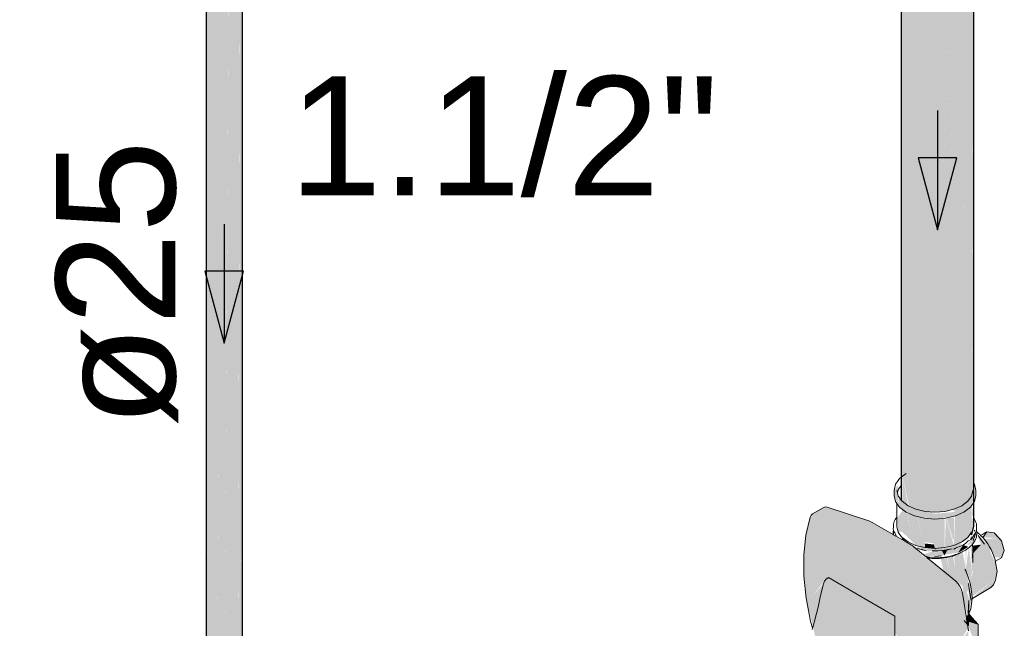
# Model space of a CAD drawing. Header units: millimetres. Extents: x 567 to 934, y -1 to 364.
# Tile 809 of 1056: x 776.22 to 777.87, y 131.7 to 132.72. Entities that reach past the tile are written whole.
import ezdxf

# ---------------------------------------------------------------- set-up
doc = ezdxf.new("R2010")
doc.units = ezdxf.units.MM
doc.header["$MEASUREMENT"] = 0
doc.linetypes.add('NULL', pattern=[0])
for name, color, linetype, lineweight in [('AF-Condutos', 140, 'Continuous', 25), ('AF-Registro', 253, 'Continuous', 18), ('AF-Sentido conduto', 140, 'Continuous', 30), ('AF-Textos conduto', 7, 'Continuous', 9), ('Textos', 7, 'Continuous', 9)]:
    doc.layers.add(name, color=color, linetype=linetype, lineweight=lineweight)
doc.styles.add('Arial', font='arial.ttf')

msp = doc.modelspace()

# ---------------------------------------------------------------- hatches: boundary and pattern name
at = {"layer": 'AF-Condutos', "linetype": 'Continuous'}
for points in [[(776.5931, 131.1729), (776.5931, 133.3953), (776.5911, 131.1746)], [(776.5322, 131.1491), (776.5329, 133.381), (776.5322, 133.3815)], [(776.5323, 131.171), (776.5329, 131.1418), (776.5329, 133.3898)], [(776.5329, 133.38), (776.5329, 131.1418), (776.5387, 133.3767)], [(776.5387, 131.1352), (776.5486, 131.1306), (776.5389, 131.175), (776.5387, 133.3832), (776.533, 131.1745)], [(776.5387, 133.3763), (776.5389, 131.175), (776.5486, 133.373)], [(776.5486, 131.1306), (776.5488, 131.1757), (776.5486, 133.3786), (776.5389, 131.175)], [(776.5486, 131.1306), (776.5735, 131.1299), (776.5737, 131.1759), (776.5735, 133.3779), (776.5612, 131.1769), (776.5609, 133.3767)], [(776.5735, 133.3729), (776.5737, 131.1759), (776.5841, 133.3755)], [(776.5843, 131.1738), (776.5841, 133.3819), (776.5737, 131.1794), (776.5841, 131.1339), (776.5911, 131.14), (776.5911, 133.388)], [(776.591, 133.3789), (776.5841, 133.3759), (776.5843, 131.1747)], [(776.5911, 131.14), (776.593, 133.3808), (776.5911, 133.3793)], [(776.5486, 133.3732), (776.5488, 131.1757), (776.5609, 133.371)], [(776.5734, 133.3713), (776.5609, 133.3722), (776.5612, 131.1767)], [(777.8194, 131.8878), (777.8194, 133.0437), (777.8159, 131.9986), (777.8154, 133.0292), (777.8023, 131.9112), (777.8136, 131.9226), (777.8186, 131.9136), (777.8155, 131.8948)], [(777.6978, 131.918), (777.6978, 131.959), (777.6977, 133.0188)], [(777.6977, 133.018), (777.6978, 131.959), (777.6991, 133.0178)], [(777.6991, 131.9163), (777.6991, 133.0178), (777.6978, 131.959)], [(777.6995, 131.916), (777.709, 131.9088), (777.7, 131.9587), (777.6991, 133.0178), (777.6994, 131.9582)], [(777.6994, 131.9161), (777.6991, 133.0178), (777.6991, 131.958)], [(777.6991, 133.0154), (777.7, 131.9587), (777.7105, 133.0092)], [(777.7106, 131.9076), (777.7106, 133.0196), (777.7, 131.9587)], [(777.7106, 133.0196), (777.7106, 131.9081), (777.7115, 131.9077)], [(777.8015, 131.9107), (777.8015, 133.0169), (777.7813, 131.9019)], [(777.8023, 131.9112), (777.8153, 133.0172), (777.8015, 133.0111)], [(777.8159, 131.9986), (777.8193, 133.0269), (777.8154, 133.0215)], [(777.7106, 133.0082), (777.7115, 131.903), (777.7303, 133.0016)], [(777.7304, 131.901), (777.7304, 133.0104), (777.7116, 131.9077)], [(777.7304, 133.0104), (777.7304, 131.901), (777.7316, 131.9008)], [(777.7304, 133.0024), (777.7316, 131.896), (777.7549, 133.0005)], [(777.7562, 131.8982), (777.755, 133.0065), (777.7317, 131.9007)], [(777.7562, 131.8935), (777.78, 133.0024), (777.755, 133.0005)], [(777.7802, 133.0088), (777.7563, 131.8982), (777.7637, 131.8988)], [(777.7802, 133.0088), (777.7637, 131.8977), (777.7812, 131.9019)], [(777.8014, 133.0111), (777.7802, 133.0036), (777.7812, 131.8971)], [(777.8015, 133.0021), (777.8015, 131.9107), (777.8018, 131.9108)], [(777.8015, 133.0021), (777.8018, 131.9108), (777.8023, 131.9112)], [(777.8154, 131.8605), (777.8154, 131.904), (777.8049, 131.8946), (777.8023, 131.8692)], [(777.816, 131.8921), (777.8154, 131.8645), (777.8194, 131.8745)]]:
    msp.add_hatch(color=151, dxfattribs=at).paths.add_polyline_path(points)
at = {"layer": 'AF-Registro', "linetype": 'Continuous'}
for points in [[(777.6907, 131.9288), (777.6926, 131.9444), (777.6855, 131.9348), (777.6855, 131.9263), (777.6947, 131.9065)], [(777.8203, 131.9451), (777.8092, 131.9165), (777.7859, 131.903), (777.7884, 131.892), (777.8135, 131.9065), (777.8194, 131.9233)], [(777.6926, 131.9253), (777.6947, 131.9065), (777.7198, 131.892), (777.7541, 131.8867), (777.7884, 131.892), (777.7884, 131.8988), (777.7541, 131.8954), (777.709, 131.9088)], [(777.5499, 131.7062), (777.5435, 131.7457), (777.5507, 131.7099), (777.5569, 131.7336), (777.5476, 131.756), (777.5951, 131.816), (777.6485, 131.7462), (777.6868, 131.7241), (777.6868, 131.696), (777.7146, 131.6596), (777.7483, 131.6275), (777.7933, 131.6417), (777.8087, 131.6455), (777.8101, 131.6992), (777.7934, 131.677), (777.8078, 131.7008), (777.7899, 131.714), (777.8003, 131.7625), (777.7891, 131.7823), (777.7431, 131.8202), (777.7354, 131.8231), (777.721, 131.8377), (777.6449, 131.8832), (777.5736, 131.9067), (777.5698, 131.9069), (777.5465, 131.8933), (777.5379, 131.8595), (777.5344, 131.8265), (777.5345, 131.7911), (777.5381, 131.754)], [(777.8156, 131.9081), (777.8103, 131.9041), (777.8156, 131.8648)], [(777.6911, 131.8888), (777.6926, 131.8648), (777.6989, 131.8654), (777.7222, 131.8424), (777.7121, 131.8598), (777.7092, 131.8946), (777.7004, 131.9022)], [(777.712, 131.8599), (777.7205, 131.8917), (777.7095, 131.8966)], [(777.7222, 131.8424), (777.7376, 131.8388), (777.7241, 131.891), (777.7205, 131.8919), (777.7121, 131.8598)], [(777.7376, 131.8388), (777.7376, 131.8878), (777.7245, 131.8909)], [(777.7541, 131.8375), (777.7706, 131.8388), (777.7706, 131.888), (777.7544, 131.8868), (777.7376, 131.8946), (777.7516, 131.8461)], [(777.8156, 131.8648), (777.8103, 131.9041), (777.7859, 131.8982), (777.7991, 131.8483)], [(777.7859, 131.8424), (777.7991, 131.8483), (777.7876, 131.8919)], [(777.7376, 131.888), (777.7376, 131.8478), (777.7516, 131.846), (777.7395, 131.8878)], [(777.7706, 131.8388), (777.7859, 131.8424), (777.7724, 131.8881)], [(777.7859, 131.8526), (777.7726, 131.8883), (777.7843, 131.852)], [(777.7859, 131.853), (777.7859, 131.8892), (777.7729, 131.8883)], [(777.8204, 131.8861), (777.8023, 131.8692), (777.8145, 131.8633)], [(777.8164, 131.8624), (777.7746, 131.8383), (777.7196, 131.8396), (777.7431, 131.8325), (777.7899, 131.8386)], [(777.8242, 131.8642), (777.8173, 131.8452), (777.7752, 131.8354), (777.7699, 131.8254), (777.7648, 131.834), (777.7538, 131.824), (777.7538, 131.8334), (777.7342, 131.8275), (777.7431, 131.823), (777.7996, 131.8315)], [(777.8243, 131.8624), (777.8313, 131.8438), (777.8199, 131.8311), (777.8144, 131.8416), (777.8162, 131.7993), (777.8477, 131.8295), (777.8456, 131.8401)], [(777.8654, 131.8216), (777.8703, 131.8337), (777.8657, 131.8501), (777.8533, 131.8633), (777.8413, 131.8653), (777.8342, 131.8558), (777.8595, 131.8548), (777.8436, 131.8457), (777.8537, 131.8228)], [(777.7644, 131.8239), (777.8009, 131.845), (777.7352, 131.8237)], [(777.7376, 131.8456), (777.7376, 131.8388), (777.7541, 131.8375), (777.7522, 131.844)], [(777.8014, 131.8452), (777.7519, 131.8333), (777.7381, 131.8253)], [(777.8013, 131.8433), (777.7936, 131.8313), (777.809, 131.8402)], [(777.8162, 131.7993), (777.8109, 131.84), (777.8135, 131.7846)], [(777.8313, 131.8438), (777.8173, 131.842), (777.8175, 131.8285)], [(777.8595, 131.8548), (777.838, 131.8532), (777.8427, 131.8452)], [(777.7752, 131.8353), (777.7658, 131.8341), (777.7699, 131.8254)], [(777.8091, 131.7243), (777.8156, 131.7528), (777.8005, 131.8319), (777.7972, 131.8303), (777.7931, 131.8069), (777.7934, 131.8284), (777.7901, 131.8268), (777.7872, 131.805), (777.7846, 131.8248), (777.7781, 131.8234), (777.7793, 131.7985), (777.7733, 131.823), (777.7706, 131.7975), (777.8004, 131.7743), (777.8022, 131.7503), (777.8097, 131.7684), (777.8123, 131.7509), (777.8068, 131.7656), (777.8023, 131.7509)], [(777.7898, 131.8266), (777.7865, 131.8255), (777.7872, 131.805)], [(777.7966, 131.83), (777.7934, 131.8284), (777.7931, 131.8069)], [(777.8073, 131.8357), (777.8053, 131.8345), (777.8054, 131.8009)], [(777.8108, 131.8385), (777.8055, 131.8006), (777.8135, 131.7846)], [(777.8517, 131.784), (777.8165, 131.755), (777.8477, 131.7719), (777.852, 131.7766), (777.8581, 131.7991), (777.8557, 131.8136), (777.8477, 131.8295), (777.8181, 131.8011), (777.8135, 131.7846), (777.8558, 131.796), (777.8153, 131.7661), (777.8161, 131.7598)], [(777.5785, 131.7866), (777.6485, 131.7462), (777.5951, 131.816), (777.57, 131.7843), (777.5574, 131.7348), (777.5833, 131.7984)], [(777.7683, 131.7994), (777.7684, 131.8216), (777.7637, 131.8209)], [(777.7683, 131.7994), (777.7706, 131.7975), (777.7732, 131.8223), (777.7684, 131.8225)], [(777.7793, 131.7985), (777.7782, 131.8213), (777.7746, 131.8225)], [(777.8144, 131.7721), (777.8558, 131.796), (777.8135, 131.7846)], [(777.8155, 131.7662), (777.8558, 131.796), (777.8146, 131.7722)], [(777.5361, 131.6621), (777.5927, 131.6389), (777.5918, 131.63), (777.6524, 131.5945), (777.6686, 131.596), (777.6868, 131.6018), (777.6868, 131.7241), (777.5754, 131.7884), (777.5672, 131.7782), (777.5495, 131.7051), (777.5586, 131.6717), (777.5371, 131.6711)], [(777.5569, 131.7336), (777.57, 131.7843), (777.5672, 131.7782), (777.5476, 131.756)], [(777.8517, 131.784), (777.8161, 131.7598), (777.8164, 131.7569)], [(777.8101, 131.6992), (777.8003, 131.7625), (777.7899, 131.714), (777.8078, 131.7009)], [(777.5489, 131.7036), (777.5381, 131.754), (777.5454, 131.7155)], [(777.5435, 131.7457), (777.5498, 131.7064), (777.5507, 131.7099)], [(777.8107, 131.7277), (777.8105, 131.7146), (777.8266, 131.7096)], [(777.8083, 131.7105), (777.8195, 131.6837), (777.8195, 131.6551), (777.8266, 131.681), (777.8266, 131.7096), (777.8088, 131.7152)]]:
    msp.add_hatch(color=254, dxfattribs=at).paths.add_polyline_path(points)

# ---------------------------------------------------------------- linework, layer by layer
at = {"layer": 'AF-Condutos'}
for p, q in [((776.5931, 131.1744), (776.5931, 133.3953)), ((776.5322, 133.3815), (776.5322, 131.1491)), ((777.8194, 132.0321), (777.8194, 133.0437)), ((777.6977, 133.0188), (777.6977, 131.9589)), ((777.8194, 131.9492), (777.8194, 132.0321)), ((777.6977, 131.9589), (777.6977, 131.9181)), ((777.8194, 131.9464), (777.8194, 131.9492)), ((777.8194, 131.942), (777.8194, 131.9464)), ((777.8194, 131.9148), (777.8194, 131.942)), ((777.8194, 131.8878), (777.8194, 131.9148)), ((777.8174, 131.8673), (777.8194, 131.8745)), ((777.8194, 131.8745), (777.8194, 131.8878)), ((777.8154, 131.86), (777.8174, 131.8673)), ((777.7542, 131.8375), (777.755, 131.8374))]:
    msp.add_line(p, q, dxfattribs=at)
at = {"layer": 'AF-Registro'}
for p, q in [((777.6977, 131.9569), (777.6947, 131.9546)), ((777.7056, 131.9628), (777.6977, 131.9569)), ((777.6878, 131.9451), (777.6855, 131.9348)), ((777.6912, 131.9498), (777.6878, 131.9451)), ((777.6947, 131.9546), (777.6912, 131.9498)), ((777.6926, 131.9359), (777.6977, 131.9431)), ((777.8203, 131.9451), (777.8194, 131.9464)), ((777.8227, 131.9348), (777.8203, 131.9451)), ((777.6855, 131.9348), (777.6855, 131.9263)), ((777.6855, 131.9263), (777.6878, 131.9161)), ((777.6914, 131.9306), (777.6904, 131.9348)), ((777.6914, 131.9306), (777.6926, 131.9359)), ((777.6926, 131.9253), (777.6914, 131.9306)), ((777.6936, 131.9239), (777.6926, 131.9253)), ((777.6977, 131.9181), (777.6936, 131.9239)), ((777.8156, 131.9253), (777.8092, 131.9165)), ((777.8178, 131.9348), (777.8156, 131.9253)), ((777.8203, 131.9161), (777.8227, 131.9263)), ((777.8227, 131.9263), (777.8227, 131.9348)), ((777.5698, 131.9069), (777.5665, 131.9057)), ((777.5736, 131.9067), (777.5698, 131.9069)), ((777.6449, 131.8832), (777.5736, 131.9067)), ((777.6878, 131.9161), (777.6904, 131.9125)), ((777.6904, 131.9125), (777.6947, 131.9065)), ((777.6904, 131.9125), (777.6904, 131.8901)), ((777.6947, 131.9065), (777.6952, 131.9061)), ((777.6952, 131.9061), (777.6977, 131.9042)), ((777.6989, 131.9165), (777.6977, 131.9181)), ((777.709, 131.9088), (777.6989, 131.9165)), ((777.7222, 131.903), (777.709, 131.9088)), ((777.7991, 131.9088), (777.7859, 131.903)), ((777.8092, 131.9165), (777.7991, 131.9088)), ((777.8026, 131.8983), (777.8135, 131.9065)), ((777.8135, 131.9065), (777.8194, 131.9148)), ((777.8194, 131.9148), (777.8203, 131.9161)), ((777.5449, 131.8898), (777.5379, 131.8595)), ((777.5465, 131.8933), (777.5449, 131.8898)), ((777.5491, 131.8956), (777.5465, 131.8933)), ((777.5665, 131.9057), (777.5491, 131.8956)), ((777.6904, 131.8901), (777.6876, 131.8858)), ((777.6904, 131.8901), (777.6904, 131.8743)), ((777.6977, 131.9042), (777.7056, 131.8983)), ((777.7056, 131.8983), (777.7198, 131.892)), ((777.7198, 131.892), (777.7363, 131.8881)), ((777.7376, 131.8993), (777.7222, 131.903)), ((777.7541, 131.8981), (777.7376, 131.8993)), ((777.7706, 131.8993), (777.7541, 131.8981)), ((777.7859, 131.903), (777.7706, 131.8993)), ((777.7718, 131.8881), (777.7884, 131.892)), ((777.7884, 131.892), (777.8026, 131.8983)), ((777.684, 131.8606), (777.6449, 131.8832)), ((777.6844, 131.8737), (777.6842, 131.8699)), ((777.6847, 131.8783), (777.6844, 131.8737)), ((777.6858, 131.8824), (777.6847, 131.8783)), ((777.6876, 131.8858), (777.6858, 131.8824)), ((777.6904, 131.8743), (777.6926, 131.8648)), ((777.7363, 131.8881), (777.7541, 131.8867)), ((777.7541, 131.8867), (777.7718, 131.8881)), ((777.8204, 131.8861), (777.8194, 131.8878)), ((777.8227, 131.8811), (777.8204, 131.8861)), ((777.8235, 131.8789), (777.8227, 131.8811)), ((777.8239, 131.8764), (777.8235, 131.8789)), ((777.8235, 131.869), (777.8237, 131.8738)), ((777.8237, 131.8738), (777.8239, 131.8764)), ((777.5379, 131.8595), (777.5344, 131.8265)), ((777.6841, 131.8658), (777.6839, 131.8633)), ((777.6839, 131.8633), (777.6839, 131.861)), ((777.6839, 131.861), (777.684, 131.8606)), ((777.6847, 131.8602), (777.684, 131.8606)), ((777.6843, 131.8671), (777.6841, 131.8658)), ((777.6842, 131.8699), (777.6844, 131.8684)), ((777.6845, 131.8679), (777.6843, 131.8671)), ((777.6844, 131.8684), (777.6845, 131.8679)), ((777.6845, 131.8679), (777.6847, 131.8662)), ((777.6847, 131.8662), (777.6847, 131.8602)), ((777.6898, 131.8572), (777.6847, 131.8602)), ((777.6867, 131.8642), (777.6854, 131.8658)), ((777.6854, 131.8658), (777.6866, 131.8636)), ((777.6866, 131.8636), (777.6878, 131.8614)), ((777.6878, 131.8614), (777.6889, 131.8584)), ((777.6889, 131.8584), (777.6898, 131.8572)), ((777.7034, 131.8494), (777.6898, 131.8572)), ((777.6926, 131.8648), (777.6977, 131.8575)), ((777.6977, 131.8575), (777.6989, 131.8559)), ((777.8092, 131.8559), (777.8156, 131.8648)), ((777.8155, 131.8568), (777.8144, 131.8528)), ((777.8171, 131.8553), (777.8177, 131.8567)), ((777.8177, 131.8567), (777.8205, 131.8616)), ((777.8188, 131.8523), (777.8201, 131.857)), ((777.8201, 131.857), (777.8192, 131.8539)), ((777.8205, 131.8679), (777.8201, 131.8665)), ((777.8201, 131.857), (777.8218, 131.8632)), ((777.8209, 131.8601), (777.8201, 131.857)), ((777.8205, 131.8616), (777.8218, 131.8633)), ((777.8218, 131.8632), (777.8209, 131.8601)), ((777.8218, 131.8633), (777.8223, 131.864)), ((777.8223, 131.864), (777.8229, 131.8661)), ((777.8229, 131.8661), (777.823, 131.8667)), ((777.823, 131.8667), (777.8235, 131.8686)), ((777.823, 131.8549), (777.8236, 131.8572)), ((777.8235, 131.8686), (777.8235, 131.869)), ((777.8235, 131.8688), (777.8235, 131.869)), ((777.8237, 131.8675), (777.8235, 131.8688)), ((777.8236, 131.8572), (777.824, 131.8593)), ((777.824, 131.8658), (777.8237, 131.8675)), ((777.8241, 131.8651), (777.824, 131.8658)), ((777.824, 131.8593), (777.8243, 131.8619)), ((777.8242, 131.8642), (777.8241, 131.8651)), ((777.8271, 131.8627), (777.8241, 131.8651)), ((777.8243, 131.8619), (777.8242, 131.8642)), ((777.827, 131.8588), (777.8265, 131.8595)), ((777.8265, 131.8595), (777.827, 131.8588)), ((777.8273, 131.8583), (777.827, 131.8588)), ((777.827, 131.8588), (777.8279, 131.8576)), ((777.8285, 131.8614), (777.8271, 131.8627)), ((777.8279, 131.8576), (777.8273, 131.8583)), ((777.8281, 131.8573), (777.8279, 131.8576)), ((777.8279, 131.8576), (777.8318, 131.852)), ((777.8289, 131.856), (777.8281, 131.8573)), ((777.8299, 131.8601), (777.8285, 131.8614)), ((777.8307, 131.8592), (777.8299, 131.8601)), ((777.8315, 131.8597), (777.8307, 131.8592)), ((777.8342, 131.8558), (777.8307, 131.8592)), ((777.8336, 131.8609), (777.8315, 131.8597)), ((777.8389, 131.8639), (777.8336, 131.8609)), ((777.8345, 131.8556), (777.8413, 131.8653)), ((777.8413, 131.8653), (777.8389, 131.8639)), ((777.8413, 131.8653), (777.8391, 131.8643)), ((777.8533, 131.8633), (777.8413, 131.8653)), ((777.8657, 131.8501), (777.8533, 131.8633)), ((777.8618, 131.8545), (777.8543, 131.8622)), ((777.8543, 131.8622), (777.8657, 131.8501)), ((777.6989, 131.8559), (777.709, 131.8483)), ((777.6992, 131.8541), (777.702, 131.8509)), ((777.7034, 131.8494), (777.6992, 131.8541)), ((777.702, 131.8509), (777.7034, 131.8494)), ((777.7178, 131.8411), (777.7034, 131.8494)), ((777.709, 131.8483), (777.7148, 131.8457)), ((777.7148, 131.8457), (777.7222, 131.8424)), ((777.72, 131.8392), (777.7178, 131.8411)), ((777.7222, 131.8424), (777.7335, 131.8397)), ((777.7335, 131.8397), (777.7376, 131.8388)), ((777.7706, 131.8388), (777.7859, 131.8424)), ((777.7859, 131.8424), (777.7991, 131.8483)), ((777.7906, 131.8388), (777.7967, 131.8411)), ((777.7967, 131.8411), (777.8017, 131.8435)), ((777.7991, 131.8483), (777.8001, 131.8491)), ((777.8001, 131.8491), (777.8092, 131.8559)), ((777.8013, 131.8358), (777.809, 131.8402)), ((777.8017, 131.8435), (777.8061, 131.8463)), ((777.809, 131.8402), (777.8052, 131.838)), ((777.8061, 131.8463), (777.81, 131.8499)), ((777.81, 131.8499), (777.8102, 131.85)), ((777.8102, 131.85), (777.814, 131.8523)), ((777.8106, 131.8384), (777.8137, 131.841)), ((777.8137, 131.841), (777.8143, 131.8417)), ((777.814, 131.8523), (777.8143, 131.8525)), ((777.8143, 131.8525), (777.816, 131.8536)), ((777.8143, 131.8417), (777.8157, 131.843)), ((777.8143, 131.8417), (777.8144, 131.8416)), ((777.8167, 131.8541), (777.8144, 131.8528)), ((777.8157, 131.843), (777.8173, 131.8448)), ((777.816, 131.8536), (777.8167, 131.8541)), ((777.8171, 131.8556), (777.8167, 131.8541)), ((777.8167, 131.8541), (777.8171, 131.8553)), ((777.8173, 131.8448), (777.8175, 131.8451)), ((777.8174, 131.8358), (777.8173, 131.8448)), ((777.8175, 131.8451), (777.8189, 131.8469)), ((777.8184, 131.8508), (777.8185, 131.8512)), ((777.8185, 131.8512), (777.8184, 131.8508)), ((777.8185, 131.8512), (777.8188, 131.8523)), ((777.8188, 131.8523), (777.8185, 131.8512)), ((777.8192, 131.8539), (777.8188, 131.8523)), ((777.8189, 131.8469), (777.8198, 131.8484)), ((777.8198, 131.8484), (777.8207, 131.8499)), ((777.8207, 131.8499), (777.8211, 131.8505)), ((777.8211, 131.8505), (777.8216, 131.8517)), ((777.8216, 131.8517), (777.8221, 131.8526)), ((777.8221, 131.8526), (777.823, 131.8549)), ((777.8371, 131.8445), (777.8289, 131.856)), ((777.8318, 131.852), (777.8371, 131.8445)), ((777.8345, 131.8556), (777.8342, 131.8558)), ((777.8352, 131.8549), (777.8345, 131.8556)), ((777.8427, 131.8452), (777.8352, 131.8549)), ((777.8456, 131.8401), (777.8427, 131.8452)), ((777.8484, 131.8356), (777.8456, 131.8401)), ((777.8657, 131.8501), (777.8618, 131.8545)), ((777.8703, 131.8337), (777.8657, 131.8501)), ((777.5344, 131.8265), (777.5345, 131.7911)), ((777.7221, 131.8375), (777.72, 131.8392)), ((777.7221, 131.8375), (777.7271, 131.8366)), ((777.7378, 131.8245), (777.7221, 131.8375)), ((777.7271, 131.8366), (777.7325, 131.8348)), ((777.7372, 131.8342), (777.7313, 131.8359)), ((777.7325, 131.8348), (777.7384, 131.8338)), ((777.7376, 131.8388), (777.7541, 131.8375)), ((777.7396, 131.8231), (777.7378, 131.8245)), ((777.7382, 131.8244), (777.7378, 131.8245)), ((777.7378, 131.8245), (777.7431, 131.823)), ((777.7431, 131.823), (777.7382, 131.8244)), ((777.7384, 131.8338), (777.7395, 131.8336)), ((777.7493, 131.8336), (777.7537, 131.8334)), ((777.7538, 131.8334), (777.7493, 131.8336)), ((777.7537, 131.8334), (777.7593, 131.8332)), ((777.7538, 131.824), (777.7645, 131.825)), ((777.7592, 131.8245), (777.7538, 131.824)), ((777.7541, 131.8375), (777.7706, 131.8388)), ((777.7645, 131.825), (777.7592, 131.8245)), ((777.7593, 131.8332), (777.7658, 131.8341)), ((777.7658, 131.8341), (777.7732, 131.8351)), ((777.7707, 131.823), (777.774, 131.8233)), ((777.7732, 131.8351), (777.7747, 131.8353)), ((777.7739, 131.8224), (777.7787, 131.8235)), ((777.774, 131.8233), (777.7784, 131.8241)), ((777.7747, 131.8353), (777.783, 131.8369)), ((777.7752, 131.8354), (777.7747, 131.8353)), ((777.783, 131.8369), (777.7752, 131.8354)), ((777.785, 131.8249), (777.7781, 131.8234)), ((777.7784, 131.8241), (777.7841, 131.8257)), ((777.7787, 131.8235), (777.782, 131.8243)), ((777.782, 131.8243), (777.7848, 131.8249)), ((777.783, 131.8239), (777.7848, 131.8248)), ((777.7846, 131.8248), (777.783, 131.8239)), ((777.7835, 131.8251), (777.7856, 131.8259)), ((777.7847, 131.8258), (777.7835, 131.8251)), ((777.7841, 131.8257), (777.7847, 131.8258)), ((777.7856, 131.8259), (777.7842, 131.8258)), ((777.7847, 131.8258), (777.7856, 131.8259)), ((777.7848, 131.8249), (777.785, 131.8249)), ((777.7848, 131.8248), (777.785, 131.8249)), ((777.785, 131.8249), (777.7895, 131.8265)), ((777.7856, 131.8259), (777.7871, 131.8265)), ((777.786, 131.8364), (777.7906, 131.8388)), ((777.7888, 131.838), (777.786, 131.8364)), ((777.7871, 131.8265), (777.7875, 131.8267)), ((777.7875, 131.8267), (777.7885, 131.827)), ((777.7885, 131.827), (777.7908, 131.8278)), ((777.7895, 131.8265), (777.796, 131.8297)), ((777.7908, 131.8278), (777.7952, 131.8294)), ((777.7936, 131.8313), (777.8013, 131.8358)), ((777.7975, 131.8336), (777.7936, 131.8313)), ((777.7952, 131.8294), (777.7996, 131.8315)), ((777.796, 131.8297), (777.8009, 131.8321)), ((777.8013, 131.8358), (777.7975, 131.8336)), ((777.7996, 131.8315), (777.801, 131.8322)), ((777.801, 131.8322), (777.8021, 131.8327)), ((777.8052, 131.838), (777.8013, 131.8358)), ((777.8021, 131.8327), (777.8053, 131.8345)), ((777.8053, 131.8345), (777.8078, 131.8362)), ((777.8078, 131.8362), (777.8106, 131.8384)), ((777.8173, 131.8282), (777.8177, 131.8139)), ((777.8175, 131.8272), (777.8174, 131.8358)), ((777.8177, 131.8139), (777.8175, 131.8272)), ((777.8508, 131.8303), (777.8484, 131.8356)), ((777.8547, 131.8201), (777.8508, 131.8303)), ((777.8654, 131.8216), (777.8703, 131.8337)), ((777.7417, 131.8224), (777.7396, 131.8231)), ((777.7402, 131.8226), (777.7396, 131.8231)), ((777.7402, 131.8226), (777.7417, 131.8224)), ((777.7417, 131.8213), (777.7402, 131.8226)), ((777.7417, 131.8224), (777.7432, 131.822)), ((777.7432, 131.822), (777.7417, 131.8224)), ((777.7445, 131.821), (777.7417, 131.8213)), ((777.7417, 131.8213), (777.7445, 131.821)), ((777.7423, 131.8208), (777.7417, 131.8213)), ((777.7423, 131.8208), (777.7441, 131.8203)), ((777.7441, 131.8203), (777.7423, 131.8208)), ((777.7431, 131.8202), (777.7423, 131.8208)), ((777.7891, 131.7823), (777.7431, 131.8202)), ((777.7432, 131.822), (777.7453, 131.8221)), ((777.7442, 131.8221), (777.7432, 131.822)), ((777.749, 131.8208), (777.7445, 131.821)), ((777.7445, 131.821), (777.7492, 131.8207)), ((777.7453, 131.8221), (777.7491, 131.8219)), ((777.7491, 131.8219), (777.7525, 131.8216)), ((777.7492, 131.8207), (777.7522, 131.8203)), ((777.7522, 131.8203), (777.7569, 131.8203)), ((777.7525, 131.8216), (777.7571, 131.8216)), ((777.7569, 131.8203), (777.7616, 131.8206)), ((777.7571, 131.8216), (777.7633, 131.8222)), ((777.7616, 131.8206), (777.7691, 131.8217)), ((777.7633, 131.8222), (777.767, 131.8224)), ((777.767, 131.8224), (777.7707, 131.823)), ((777.7691, 131.8217), (777.7739, 131.8224)), ((777.8554, 131.8161), (777.8547, 131.8201)), ((777.8554, 131.8161), (777.8595, 131.8185)), ((777.8557, 131.8136), (777.8554, 131.8161)), ((777.8581, 131.7991), (777.8557, 131.8136)), ((777.8595, 131.8185), (777.8654, 131.8216)), ((777.5345, 131.7911), (777.5381, 131.754)), ((777.8046, 131.8029), (777.8053, 131.7994)), ((777.8052, 131.8014), (777.8046, 131.8029)), ((777.8128, 131.7814), (777.8052, 131.8014)), ((777.8557, 131.7843), (777.8581, 131.7991)), ((777.5672, 131.7782), (777.5625, 131.7585)), ((777.569, 131.7823), (777.5672, 131.7782)), ((777.5719, 131.7856), (777.569, 131.7823)), ((777.5754, 131.7884), (777.5719, 131.7856)), ((777.6311, 131.7562), (777.5754, 131.7884)), ((777.7929, 131.7781), (777.7891, 131.7823)), ((777.7961, 131.7732), (777.7929, 131.7781)), ((777.8104, 131.7786), (777.8105, 131.7784)), ((777.8116, 131.7705), (777.8104, 131.7786)), ((777.8105, 131.7784), (777.8116, 131.7705)), ((777.8142, 131.7733), (777.8128, 131.7814)), ((777.8477, 131.7719), (777.852, 131.7766)), ((777.852, 131.7766), (777.8557, 131.7843)), ((777.5625, 131.7585), (777.5582, 131.7389)), ((777.7986, 131.7679), (777.7961, 131.7732)), ((777.8003, 131.7625), (777.7986, 131.7679)), ((777.8046, 131.7345), (777.8003, 131.7625)), ((777.8125, 131.7645), (777.8116, 131.7705)), ((777.8116, 131.7705), (777.8144, 131.7521)), ((777.8144, 131.7521), (777.8125, 131.7645)), ((777.815, 131.769), (777.8142, 131.7733)), ((777.8166, 131.7555), (777.815, 131.769)), ((777.8168, 131.7536), (777.8477, 131.7719)), ((777.5381, 131.754), (777.5454, 131.7155)), ((777.6868, 131.7241), (777.6311, 131.7562)), ((777.811, 131.7503), (777.8096, 131.7289)), ((777.8107, 131.7279), (777.811, 131.7503)), ((777.8143, 131.7364), (777.8163, 131.7533)), ((777.8146, 131.7504), (777.8144, 131.7521)), ((777.8144, 131.7521), (777.8146, 131.7504)), ((777.8163, 131.7533), (777.8166, 131.7555)), ((777.8163, 131.7533), (777.8168, 131.7536)), ((777.5582, 131.7389), (777.5495, 131.7051)), ((777.8067, 131.7211), (777.8046, 131.7345)), ((777.8067, 131.7211), (777.8091, 131.7242)), ((777.8083, 131.7105), (777.8091, 131.7242)), ((777.8094, 131.7248), (777.8084, 131.7099)), ((777.8091, 131.7243), (777.8094, 131.7248)), ((777.8091, 131.7242), (777.8091, 131.7243)), ((777.8094, 131.7248), (777.8106, 131.7277)), ((777.8104, 131.7081), (777.8107, 131.7277)), ((777.8106, 131.7277), (777.8107, 131.7279)), ((777.8107, 131.7279), (777.8143, 131.7364)), ((777.8107, 131.7277), (777.8107, 131.7279)), ((777.8112, 131.727), (777.8107, 131.7277)), ((777.813, 131.725), (777.8112, 131.727)), ((777.8163, 131.7213), (777.813, 131.725)), ((777.5454, 131.7155), (777.5489, 131.7036)), ((777.6868, 131.6018), (777.6868, 131.7241)), ((777.8031, 131.7164), (777.8083, 131.7105)), ((777.8069, 131.7197), (777.8067, 131.7211)), ((777.8083, 131.7105), (777.8069, 131.7197)), ((777.8083, 131.7104), (777.8083, 131.7105)), ((777.8083, 131.7104), (777.8083, 131.7105)), ((777.8083, 131.7105), (777.8084, 131.7103)), ((777.8084, 131.7099), (777.8083, 131.7104)), ((777.8084, 131.7103), (777.8104, 131.7081)), ((777.8101, 131.6992), (777.8084, 131.7099)), ((777.8266, 131.7096), (777.8163, 131.7213)), ((777.8266, 131.6897), (777.8266, 131.7096)), ((777.5489, 131.7036), (777.5481, 131.7012)), ((777.5495, 131.7051), (777.5489, 131.7036))]:
    msp.add_line(p, q, dxfattribs=at)
at = {"layer": 'AF-Sentido conduto'}
for p, q in [((777.7906, 132.4923), (777.7259, 132.4923)), ((777.7259, 132.4923), (777.7582, 132.3715)), ((777.7582, 132.3715), (777.7906, 132.4923)), ((776.5948, 132.3021), (776.5301, 132.3021)), ((776.5301, 132.3021), (776.5625, 132.1814)), ((776.5625, 132.1814), (776.5948, 132.3021))]:
    msp.add_line(p, q, dxfattribs=at)
for points in [[(777.7582, 132.5715), (777.7582, 132.3715)], [(776.5625, 132.3814), (776.5625, 132.1814)]]:
    msp.add_lwpolyline(points, dxfattribs=at)

# ---------------------------------------------------------------- texts
at = {"layer": 'AF-Textos conduto', "linetype": 'NULL', "insert": (776.4859, 132.2814), "char_height": 0.2, "width": 0.962805, "attachment_point": 8, "rotation": 90.0002, "line_spacing_factor": 0.6, "style": 'Arial'}
msp.add_mtext('ø25', dxfattribs=at)
at = {"layer": 'Textos', "linetype": 'NULL', "insert": (777.3918, 132.4264), "char_height": 0.2, "width": 1.440854, "attachment_point": 9, "line_spacing_factor": 0.6, "style": 'Arial'}
msp.add_mtext('1.1/2"', dxfattribs=at)

doc.saveas('drawing.dxf')
